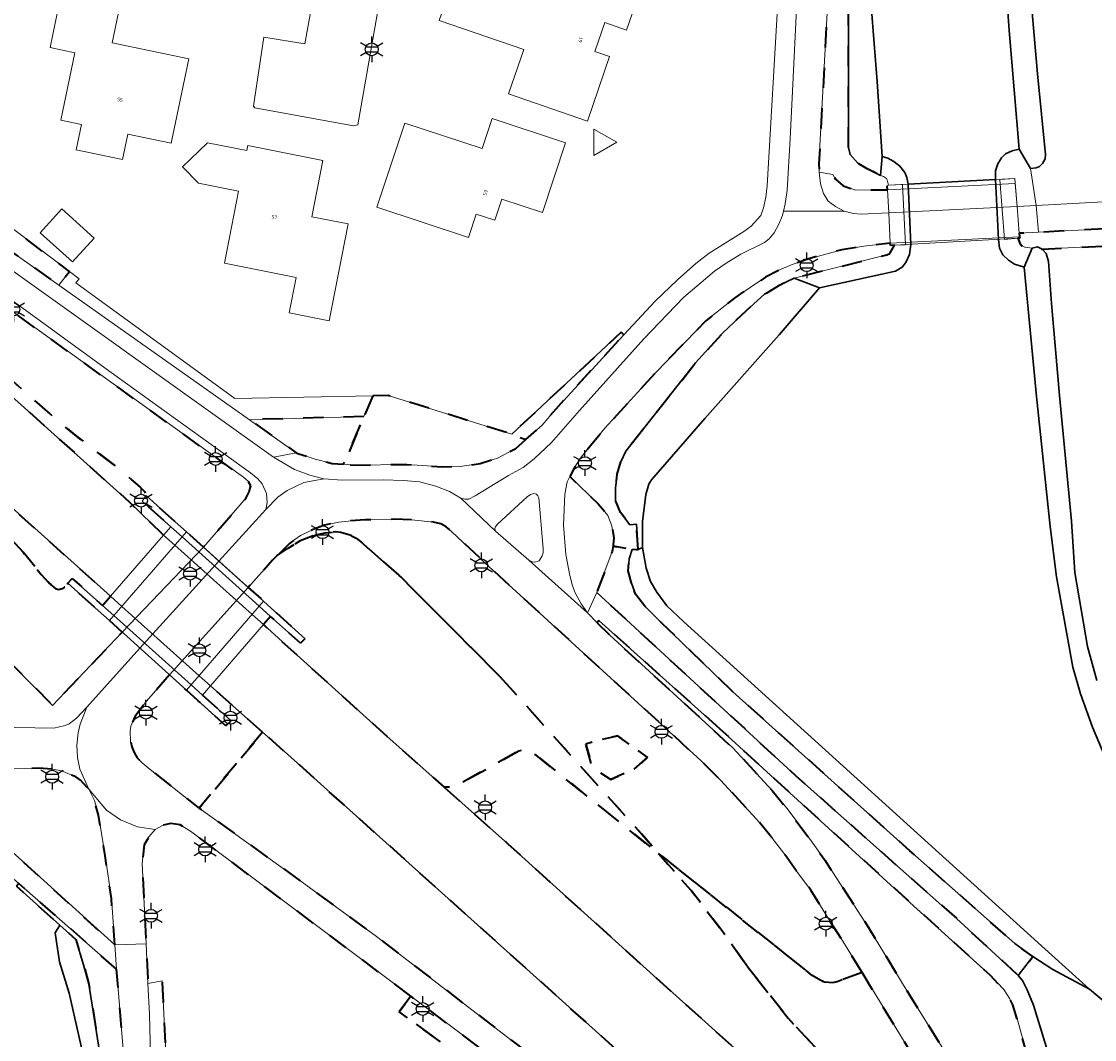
# Model space of a CAD drawing. Extents: x 105780 to 185197, y 477999 to 525027.
# Tile 149 of 562: x 106912 to 107018, y 479494 to 479594. Entities that reach past the tile are written whole.
import ezdxf
from ezdxf.enums import TextEntityAlignment as Align

# ---------------------------------------------------------------- set-up
doc = ezdxf.new("R2010")
doc.units = 0
doc.linetypes.add('XX-HIDDEN', pattern=[4, 2, -2])
for name, color, linetype, lineweight in [('B-GV-GR-GRAS_GAZON-G', 252, 'Continuous', 13), ('B-GV-GR-MATERIAALGRENS-G', 252, 'XX-HIDDEN', 35), ('B-RO-IE-MEUBILAIR_WEGMEUBILAIR-S', 252, 'Continuous', 25), ('B-RO-IE-TERREINAFSCHEIDING_KUNSTMATIG_SCHUTTING-G', 252, 'IE-TERREINAFSCHEIDING-KUNSTMATIG-DICHT', 18), ('B-WE-GW-WATERGANG_SLOOT_INSTEEK-G', 252, 'Continuous', 30), ('B-XX-KG-KADASTRAAL_BEBOUWING-G', 252, 'Continuous', 20), ('B1-WE-KW-KUNSTWERK_DEK-BRUG', 252, 'Continuous', 18), ('B1-WE-KW-KUNSTWERK_LANDHOOFD-GV', 252, 'Continuous', 18), ('B1-WE-OG-BEBOUWING-T18', 7, 'Continuous', 18), ('B1-WE-OG-TERREIN_ERF-GV', 252, 'Continuous', 18), ('B1-WE-VH-VERHARDING_ASFALT-GV', 252, 'Continuous', 18), ('B1-WE-VH-VERHARDING_BETON-GV', 252, 'Continuous', 18), ('B1-WE-VH-VERHARDING_BETONSTRAATSTEEN-GV', 252, 'Continuous', 18), ('B1-WE-VH-VERHARDING_OPEN-GV', 252, 'Continuous', 18), ('B1-WE-VH-VERHARDING_TEGEL-GV', 252, 'Continuous', 18)]:
    doc.layers.add(name, color=color, linetype=linetype, lineweight=lineweight)
doc.styles.add('NLCS-ISO', font='NLCS-ISO.ttf')
doc.styles.add('NLCS-ISO-M200-T18', font='NLCS-ISO.ttf', dxfattribs={"height": 0.36})
doc.linetypes.add('IE-TERREINAFSCHEIDING-KUNSTMATIG-DICHT', pattern='A,8,-1,[82,NLCS.SHX,S=0.75,R=90,X=0,Y=0],-1', length=10)

# ---------------------------------------------------------------- blocks, each defined once
blk = doc.blocks.new('B-SIE-WEG_LICHTMAST-SO')
at = {"ltscale": 0.1}
for p, q in [((0, 1.27), (0, 2.53)), ((-1.1, 0.63), (-2.19, 1.27)), ((1.1, 0.63), (2.19, 1.27)), ((-1.1, -0.63), (-2.19, -1.27)), ((0, -1.27), (0, -2.53)), ((1.1, -0.63), (2.19, -1.27))]:
    blk.add_line(p, q, dxfattribs=at)
at = {"flags": 128}
for points in [[(-1.16, 0.5), (1.16, 0.5)], [(-1.16, -0.5), (1.16, -0.5)]]:
    blk.add_lwpolyline(points, dxfattribs=at)
at = {"ltscale": 0.1}
blk.add_circle((0, 0), 1.27, dxfattribs=at)
at = {"style": 'NLCS-ISO'}
blk.add_attdef('TYPE', text='', height=1.8, dxfattribs=at).set_placement((0, 2.53), align=Align.BOTTOM_CENTER)

msp = doc.modelspace()

# ---------------------------------------------------------------- linework, layer by layer
at = {"layer": 'B-GV-GR-GRAS_GAZON-G', "flags": 128}
for points in [[(107022.312, 479687.463), (107016.337, 479674.502), (107014.275, 479670.283), (107012.88, 479666.831), (107011.574, 479663.227), (107010.307, 479659.384), (107009.346, 479655.685), (107008.681, 479652.472), (107007.921, 479645.836), (107007.87, 479642.704), (107009.167, 479629.682), (107010.389, 479613.818), (107012.565, 479588.841), (107013.34, 479580.87), (107013.332, 479580.442), (107013.051, 479580.008), (107012.75, 479579.693), (107012.428, 479579.566), (107011.882, 479579.486), (107012.435, 479575.868), (107026.314, 479576.624)], [(107026.24, 479572.243), (107013.032, 479571.557), (107013.418, 479571.121), (107013.641, 479570.339), (107013.937, 479566.206), (107014.719, 479557.124), (107015.899, 479544.748), (107016.25, 479539.693), (107017.488, 479532.416), (107018.4, 479529.066)]]:
    msp.add_lwpolyline(points, dxfattribs=at)
at = {"layer": 'B-GV-GR-MATERIAALGRENS-G', "flags": 128}
for points in [[(106993.748, 479604.402), (106991.596, 479639.129), (106991.374, 479644.529), (106991.315, 479651.114), (106991.576, 479653.976), (106991.959, 479656.789), (106994.244, 479665.649), (106996.2, 479672.347), (106997.23, 479676.047), (106998.437, 479679.512), (107000, 479682.843), (107001.629, 479686.137), (106999.244, 479686.622), (106998.669, 479686.051), (106998.198, 479685.699), (106997.413, 479684.843), (106994.052, 479673.565), (106990.108, 479659.298), (106988.883, 479655.114), (106988.57, 479653.807), (106988.35, 479652.143), (106988.137, 479649.401), (106988.127, 479647.537), (106988.193, 479644.528), (106988.31, 479642.341), (106988.436, 479641.203), (106988.609, 479639.645), (106989.058, 479634.762), (106989.237, 479632.115), (106989.244, 479630.234), (106989.12, 479627.34), (106988.918, 479624.855), (106988.411, 479620.688), (106987.744, 479616.037), (106986.372, 479605.765), (106986.906, 479605.66), (106987.843, 479605.366), (106988.606, 479604.87), (106989.495, 479604.119), (106990.128, 479603.347), (106990.817, 479602.353), (106991.354, 479601.27), (106991.719, 479600.251), (106991.93, 479599.178), (106991.994, 479597.846), (106991.038, 479579.95), (106991.042, 479579.147), (106992.403, 479578.902), (106992.652, 479578.462), (106993.419, 479577.795), (106994.66, 479577.378), (106997.78, 479577.397), (106997.756, 479577.841), (106997.895, 479577.849), (106997.76, 479578.397), (106997.689, 479578.506), (106997.394, 479578.721), (106997.084, 479578.817), (106995.769, 479579.473), (106994.868, 479580.034), (106994.096, 479580.872), (106993.944, 479581.587), (106993.941, 479598.761)], [(107160.554, 479623.528), (107158.593, 479626.34), (107147.574, 479641.752), (107142.494, 479648.722), (107139.977, 479651.968), (107137.066, 479655.439), (107125.679, 479668.16), (107122.594, 479671.513), (107120.874, 479673.493), (107119.046, 479675.711), (107117.441, 479677.916), (107116.138, 479679.598), (107114.821, 479681.16), (107113.581, 479682.312), (107112.297, 479683.139), (107111.174, 479683.645), (107109.97, 479683.926), (107108.602, 479683.93), (107107.036, 479683.553), (107103.494, 479682.056), (107091.961, 479676.019), (107089.324, 479674.593), (107086.774, 479673.117), (107084.111, 479671.313), (107081.941, 479669.674), (107079.975, 479668.074), (107078.065, 479666.253), (107076.294, 479664.332), (107074.646, 479662.261), (107073.338, 479660.333), (107071.77, 479657.715), (107070.674, 479655.45), (107068.751, 479650.362), (107066.909, 479643.924), (107062.207, 479625.228), (107057.265, 479605.02), (107056.412, 479601.819), (107055.332, 479598.032), (107054.16, 479594.568), (107053.213, 479592.529), (107052.229, 479590.591), (107050.441, 479587.917), (107048.176, 479585.13), (107045.666, 479582.611), (107043.615, 479580.958), (107041.358, 479579.368), (107039.046, 479577.932), (107036.678, 479576.716), (107034.391, 479575.725), (107032.302, 479575.046), (107030.122, 479574.587), (107026.765, 479574.016), (107021.88, 479573.703), (107012.648, 479573.215), (107010.765, 479573.115), (107010.803, 479572.777), (107010.819, 479572.639), (107010.615, 479572.627), (107010.885, 479571.972), (107011.317, 479571.759), (107012.038, 479571.638), (107012.566, 479571.769), (107013.032, 479571.557), (107026.24, 479572.243), (107035.235, 479574.683), (107039.007, 479576.597), (107041.927, 479578.389), (107044.386, 479580.12), (107047.09, 479582.386), (107049.468, 479584.697), (107052.112, 479588.159), (107053.841, 479591.191), (107055.095, 479594.041), (107056.368, 479597.611), (107057.429, 479601.449), (107058.322, 479605.18), (107059.644, 479611.179), (107062.033, 479621.512), (107065.319, 479634.602), (107067.997, 479644.992), (107071.002, 479653.799), (107072.771, 479657.327), (107073.257, 479658.125), (107074.702, 479660.5), (107077.065, 479663.528), (107080.19, 479666.83), (107083.518, 479669.504), (107087.33, 479671.949), (107091.661, 479674.131), (107096.681, 479676.09), (107101.611, 479677.498), (107105.36, 479678.128), (107108.656, 479678.355), (107111.098, 479677.759), (107113.253, 479677.003), (107115.622, 479675.84), (107117.766, 479674.023), (107122.269, 479669.214), (107130.5, 479660.499), (107134.594, 479656.348), (107137.089, 479653.392), (107139.574, 479650.043), (107147.328, 479638.941), (107153.132, 479630.89), (107159.566, 479621.398), (107159.625, 479621.307), (107160.183, 479621.688), (107159.425, 479622.889)], [(106839.422, 479625.07), (106837.685, 479623.002), (106846.6, 479615.02), (106855.459, 479607.304), (106858.85, 479604.35), (106872.33, 479592.13), (106890.17, 479576.21), (106923.14, 479546.63), (106926.492, 479543.386), (106927.199, 479544.199), (106924.38, 479546.73), (106924.77, 479547.27), (106924.59, 479547.68), (106924.22, 479548.06), (106922.16, 479549.86), (106917.91, 479553.13), (106916.31, 479554.44), (106908.71, 479561.13), (106907.586, 479562.09), (106901.65, 479567.16), (106894.03, 479573.76), (106888.67, 479578.62), (106873.52, 479591.98), (106868.1, 479597.23), (106872.12, 479594.6), (106880.076, 479589.971), (106872.57, 479595.72), (106857.248, 479609.287)], [(106841.157, 479609.27), (106839.351, 479607.248), (106844.303, 479602.874), (106850.09, 479597.58), (106858.31, 479590.29), (106869.8, 479579.76), (106881.16, 479569.62), (106882.32, 479568.45), (106886.45, 479564.04), (106888.8, 479561.27), (106890.02, 479559.73), (106891.37, 479557.87), (106892.6, 479556.06), (106893.45, 479554.68), (106895.06, 479551.71), (106896.36, 479548.84), (106899.44, 479541.44), (106904.7, 479529.09), (106905.217, 479528.077), (106909.6, 479532.62), (106906.11, 479536.36), (106904.82, 479538.12), (106903.47, 479539.79), (106902.44, 479541.5), (106895.55, 479553.75), (106893.47, 479556.85), (106892.71, 479557.91), (106888.55, 479562.84), (106885.95, 479565.82), (106881.05, 479571.29), (106874.1, 479578.79), (106876.48, 479576.78), (106883.35, 479570.64), (106896.98, 479557.31), (106903.28, 479551.46), (106907.92, 479546.88), (106912.65, 479541.69), (106914.42, 479539.51), (106915.18, 479538.68), (106915.95, 479538.05), (106916.15, 479537.98), (106916.48, 479538.08), (106916.73, 479538.24), (106917.07, 479538.65), (106917.49, 479539.11), (106920.46, 479536.45), (106921.246, 479537.354), (106897.55, 479558.65), (106887.59, 479567.67), (106876.18, 479577.84)], [(106895.47, 479577.23), (106895.849, 479577.919), (106880.076, 479589.971), (106872.12, 479594.6), (106868.1, 479597.23), (106873.52, 479591.98), (106888.67, 479578.62), (106894.03, 479573.76), (106901.65, 479567.16), (106907.586, 479562.09), (106908.71, 479561.13), (106916.31, 479554.44), (106917.91, 479553.13), (106922.16, 479549.86), (106924.22, 479548.06), (106924.59, 479547.68), (106924.77, 479547.27), (106927.632, 479544.697), (106928.748, 479543.694), (106930.403, 479542.205), (106934.62, 479547.05), (106934.93, 479547.64), (106935.09, 479548.24), (106934.85, 479548.65), (106934.36, 479549.08), (106910.54, 479566.17)], [(106900.695, 479581.814), (106899.31, 479580.098), (106907.885, 479573.859), (106916.179, 479568.003), (106917.205, 479569.358)], [(106896.98, 479557.31), (106883.35, 479570.64), (106876.48, 479576.78), (106874.1, 479578.79), (106881.05, 479571.29), (106885.95, 479565.82), (106888.55, 479562.84), (106892.71, 479557.91), (106893.47, 479556.85), (106895.55, 479553.75), (106902.44, 479541.5), (106903.47, 479539.79), (106904.82, 479538.12), (106906.11, 479536.36), (106909.6, 479532.62), (106915.56, 479526.61), (106922.405, 479533.823), (106921.15, 479534.958), (106920.038, 479535.965), (106917.07, 479538.65), (106916.73, 479538.24), (106916.48, 479538.08), (106916.15, 479537.98), (106915.95, 479538.05), (106915.18, 479538.68), (106914.42, 479539.51), (106912.65, 479541.69), (106907.92, 479546.88), (106903.28, 479551.46)], [(106998.464, 479571.935), (106998.075, 479571.913), (106998.063, 479572.135), (106995.441, 479571.854), (106993.294, 479571.498), (106990.131, 479570.641), (106988.383, 479570.038), (106987.078, 479569.479), (106985.776, 479568.783), (106982.742, 479566.766), (106979.901, 479564.497), (106975.001, 479559.445), (106969.956, 479553.929), (106967.62, 479551.05), (106967, 479550.12), (106966.49, 479549.15), (106969.29, 479546.48), (106970.23, 479545.33), (106970.63, 479544.29), (106970.83, 479543.07), (106970.78, 479542.45), (106970.752, 479542.289), (106972.632, 479541.962), (106973.214, 479541.975), (106973.056, 479544.469), (106972.424, 479544.404), (106971.492, 479545.598), (106971.004, 479546.768), (106971.011, 479547.999), (106971.152, 479549.371), (106971.518, 479550.594), (106972.008, 479551.665), (106978.881, 479560.352), (106981.503, 479563.232), (106983.898, 479565.526), (106985.676, 479567.105), (106987.145, 479568.01), (106988.583, 479568.708), (106997.735, 479570.997), (106998.011, 479571.135)], [(106971.801, 479563.109), (106971.57, 479563.372), (106960.77, 479553.314), (106962.161, 479552.788), (106963.77, 479554.21), (106964.875, 479555.544)], [(106947.094, 479557.119), (106946.221, 479555.063), (106944.222, 479550.357), (106945.29, 479550.28), (106950.43, 479550.35), (106953.98, 479550.11), (106955.71, 479550.15), (106957.68, 479550.43), (106959.37, 479550.97), (106961.19, 479551.93), (106962.161, 479552.788), (106960.77, 479553.314), (106948.599, 479557.149)], [(106946.221, 479555.063), (106934.943, 479554.755), (106939.546, 479551.505), (106939.81, 479551.39), (106941.41, 479550.88), (106943.08, 479550.44), (106944.222, 479550.357)], [(106937.683, 479541.361), (106938.75, 479542.11), (106939.95, 479542.83), (106941.6, 479543.45), (106942.41, 479543.6), (106943.44, 479543.69), (106943.94, 479543.64), (106944.96, 479543.34), (106945.45, 479543.07), (106946.04, 479542.61), (106949.84, 479539.26), (106959.58, 479529.49), (106966.895, 479521.353), (106973.55, 479513.95), (106975.242, 479512.015), (106990.379, 479500), (106991.22, 479499.49), (106991.58, 479499.38), (106992.4, 479499.32), (106992.84, 479499.41), (106995.285, 479500.285), (106993.23, 479503.64), (106991.7, 479506.01), (106990.24, 479508.41), (106988.82, 479510.28), (106987.57, 479512.06), (106986.2, 479513.83), (106984.9, 479515.41), (106981.35, 479519.23), (106979.45, 479521.13), (106958.13, 479540.66), (106954.89, 479543.72), (106954.31, 479544.2), (106953.78, 479544.48), (106953.06, 479544.66), (106950.93, 479544.88), (106949.21, 479544.94), (106946.35, 479544.88), (106944.67, 479544.77), (106943.74, 479544.65), (106942.34, 479544.37), (106941.23, 479543.92), (106939.98, 479543.33), (106939.41, 479542.96), (106938.9, 479542.54)], [(106959.58, 479529.49), (106949.84, 479539.26), (106946.04, 479542.61), (106945.45, 479543.07), (106944.96, 479543.34), (106943.94, 479543.64), (106943.44, 479543.69), (106942.41, 479543.6), (106941.6, 479543.45), (106939.95, 479542.83), (106938.75, 479542.11), (106937.683, 479541.361), (106937.226, 479540.909), (106934.816, 479538.237), (106936.33, 479536.875), (106937.446, 479535.872), (106940.44, 479533.18), (106939.96, 479532.74), (106937.02, 479535.38), (106936.312, 479534.561), (106939.265, 479531.894), (106948.5, 479523.55), (106954.097, 479518.57), (106954.68, 479518.57), (106955.49, 479518.79), (106961.48, 479522.12), (106961.82, 479522.21), (106962.35, 479522.19), (106963.17, 479521.69), (106975.242, 479512.015), (106973.55, 479513.95), (106966.895, 479521.353)], [(106972.585, 479538.66), (106972.251, 479539.85), (106972.327, 479541.049), (106972.632, 479541.962), (106970.752, 479542.289), (106970.66, 479541.76), (106969.15, 479537.73), (106988.75, 479519.68), (107004.91, 479505.32), (107010.655, 479500), (107012.114, 479501.85), (107011.76, 479502.081), (107010.316, 479503.161), (107000, 479512.272), (106982.555, 479527.95), (106975.581, 479534.689), (106973.901, 479536.397), (106972.969, 479537.557)], [(106981.32, 479524.26), (106969.37, 479534.96), (106969.178, 479534.738), (106970.45, 479533.51), (106982.55, 479522.42), (106986.44, 479518.21), (106988, 479516.31), (106990.27, 479513.26), (106991.64, 479511.33), (106995.93, 479504.71), (106999.636, 479498.611), (107000, 479498.012), (107005.76, 479488.77), (107007.51, 479486.13), (107010.6, 479481.74), (107010.746, 479481.541), (107013.663, 479484.71), (107013.25, 479485.98), (107010.59, 479495.62), (107010.12, 479497.09), (107009.84, 479497.69), (107009.23, 479498.61), (107007.94, 479500), (107000, 479507.192)], [(106936.244, 479523.96), (106933.907, 479526.031), (106931.092, 479528.524), (106930.313, 479527.623), (106933.097, 479525.129), (106933.14, 479525.09), (106932.6, 479524.6), (106929.85, 479527.088), (106928.737, 479528.094), (106927.063, 479529.609), (106924.79, 479527.01), (106923.68, 479525.54), (106923.26, 479524.57), (106923.19, 479524.07), (106923.23, 479523.07), (106923.37, 479522.51), (106923.59, 479521.98), (106923.88, 479521.45), (106924.37, 479520.96), (106925.15, 479520.29), (106929.73, 479516.68), (106929.995, 479516.489)], [(106936.244, 479523.96), (106929.995, 479516.489), (106940.14, 479509.19), (106947.45, 479503.84), (106960.83, 479493.55), (106969.306, 479487.092), (106978.629, 479479.989), (106980.76, 479478.31), (106982.99, 479476.4), (106987.673, 479472.531), (106990.272, 479475.476), (106938.39, 479522.06)], [(106969.713, 479523.28), (106971.196, 479523.61), (106974.162, 479521.465), (106972.844, 479520.309), (106970.536, 479519.319), (106968.724, 479520.474), (106968.065, 479522.785)], [(106972.844, 479520.309), (106974.162, 479521.465), (106971.196, 479523.61), (106969.713, 479523.28), (106968.065, 479522.785), (106968.724, 479520.474), (106970.536, 479519.319)], [(106984.09, 479500.73), (106981.47, 479504.42), (106978.44, 479508.36), (106975.242, 479512.015), (106963.17, 479521.69), (106962.35, 479522.19), (106961.82, 479522.21), (106961.48, 479522.12), (106955.49, 479518.79), (106954.68, 479518.57), (106954.097, 479518.57), (106960.38, 479512.98), (106974.734, 479500), (106995.451, 479481.391), (107003.629, 479474.006), (107005.011, 479475.482), (107004.739, 479476.2), (107003.091, 479478.85), (107000.26, 479482.73), (106992.4, 479491.03), (106988.01, 479495.79)], [(106910.03, 479520.315), (106910.04, 479518.8), (106909.95, 479518.47), (106908.04, 479516.67), (106907.94, 479516.44), (106907.98, 479515.88), (106908.14, 479515.51), (106908.73, 479514.73), (106921.676, 479503.005), (106921.34, 479507.58), (106920.73, 479511.78), (106920.06, 479515.78), (106919.68, 479517.25), (106919.11, 479518.34), (106918.29, 479519.23), (106917.83, 479519.56), (106916.43, 479520.15), (106915.58, 479520.33), (106914.17, 479520.41)], [(106950.832, 479497.958), (106929.13, 479514.22), (106928.11, 479514.83), (106927.878, 479514.868), (106927.2, 479514.98), (106926.44, 479514.82), (106925.66, 479514.39), (106925.04, 479513.64), (106924.58, 479512.87), (106924.36, 479511.02), (106924.755, 479503.113), (106924.949, 479499.22), (106926.34, 479499.48), (106927.07, 479485.26), (106926.97, 479484.5), (106926.68, 479483.75), (106930.562, 479484.095), (106935.415, 479484.526), (106946.6, 479485.52), (106953.06, 479486.54), (106953.14, 479485.94), (106960.35, 479486.17), (106966.057, 479481.607), (106968.83, 479479.39), (106984.47, 479466.07), (106992.61, 479456.77), (106994.63, 479456.99), (106990.688, 479460.899), (106993.136, 479463.619), (106992.4, 479464.56), (106990.64, 479466.41), (106988.13, 479468.74), (106981.63, 479474.27), (106975.11, 479479.54), (106971.978, 479481.962), (106971.09, 479480.814), (106949.684, 479496.426)], [(106995.285, 479500.285), (106992.84, 479499.41), (106992.4, 479499.32), (106991.58, 479499.38), (106991.22, 479499.49), (106990.379, 479500), (106975.242, 479512.015), (106978.44, 479508.36), (106981.47, 479504.42), (106984.09, 479500.73), (106988.01, 479495.79), (106992.4, 479491.03), (107000.26, 479482.73), (107003.091, 479478.85), (107004.739, 479476.2), (107005.011, 479475.482), (107005.41, 479475.907), (107008.674, 479479.393), (107004.54, 479485.41), (107000, 479492.588)], [(106921.85, 479500.63), (106912.222, 479509.055), (106912.005, 479508.794), (106916.255, 479504.96), (106917.83, 479503.54), (106918.61, 479501.06), (106919.13, 479499.13), (106920.94, 479487.75), (106920.99, 479486.97), (106920.93, 479485.12), (106920.71, 479483.97), (106920.52, 479483.46), (106919.97, 479482.5), (106918.8, 479481), (106916.73, 479478.74), (106906.45, 479467.21), (106898.1, 479458.12), (106893.16, 479452.47), (106886.12, 479444.82), (106885.44, 479444.42), (106884.18, 479444.01), (106883.47, 479444.05), (106882.69, 479443.96), (106877.43, 479443.68), (106876.88, 479443.75), (106876.27, 479443.72), (106875.081, 479443.482), (106875.361, 479442.51), (106875.64, 479441.54), (106876.31, 479441.8), (106877.6, 479442.12), (106878.13, 479442.18), (106879.62, 479442.2), (106881.03, 479441.9), (106884.04, 479441.5), (106884.88, 479441.43), (106885.34, 479441.45), (106885.77, 479441.53), (106886.26, 479441.73), (106886.68, 479442.02), (106887.16, 479442.22), (106887.95, 479442.91), (106888.43, 479443.43), (106889.171, 479444.365), (106891.85, 479447.85), (106895.89, 479453.44), (106897.55, 479455.66), (106899.15, 479457.65), (106913.18, 479473.46), (106917.61, 479478.28), (106921.53, 479482.81), (106922.31, 479484), (106922.83, 479485.07), (106922.99, 479485.6), (106923.03, 479486.22), (106922.88, 479487.43), (106922.6, 479491.53)], [(106950.832, 479497.958), (106949.684, 479496.426), (106971.09, 479480.814), (106971.978, 479481.962), (106965.71, 479486.81)]]:
    msp.add_lwpolyline(points, close=True, dxfattribs=at)
at = {"layer": 'B-RO-IE-TERREINAFSCHEIDING_KUNSTMATIG_SCHUTTING-G', "flags": 128}
for points in [[(106924.38, 479546.73), (106927.199, 479544.199), (106928.315, 479543.197), (106935.904, 479536.382), (106937.02, 479535.38), (106939.96, 479532.74), (106940.44, 479533.18), (106937.446, 479535.872), (106936.33, 479536.875), (106928.748, 479543.694), (106927.632, 479544.697), (106924.77, 479547.27)], [(106917.07, 479538.65), (106920.038, 479535.965), (106921.15, 479534.958), (106928.737, 479528.094), (106929.85, 479527.088), (106932.6, 479524.6), (106933.14, 479525.09), (106933.097, 479525.129), (106930.313, 479527.623), (106929.196, 479528.624), (106921.577, 479535.449), (106920.46, 479536.45), (106917.49, 479539.11)]]:
    msp.add_lwpolyline(points, close=True, dxfattribs=at)
at = {"layer": 'B-WE-GW-WATERGANG_SLOOT_INSTEEK-G', "flags": 128}
for points in [[(107009.242, 479600.654), (107009.785, 479593.105), (107010.745, 479581.409), (107011.882, 479579.486), (107012.428, 479579.566), (107012.75, 479579.693), (107013.051, 479580.008), (107013.332, 479580.442), (107013.34, 479580.87), (107012.565, 479588.841), (107010.389, 479613.818)], [(106995.974, 479598.086), (106996.76, 479588.062), (106997.265, 479580.684), (106997.815, 479580.525), (106998.404, 479580.195), (106998.996, 479579.73), (106999.506, 479579.108), (106999.705, 479578.616), (106999.816, 479577.954), (107008.413, 479578.424), (107008.414, 479579.288), (107008.638, 479579.977), (107009.019, 479580.55), (107009.421, 479580.935), (107010.081, 479581.24), (107010.745, 479581.409), (107009.785, 479593.105), (107009.242, 479600.654)], [(106993.941, 479598.761), (106993.944, 479581.587), (106994.096, 479580.872), (106994.868, 479580.034), (106995.769, 479579.473), (106997.084, 479578.817), (106997.265, 479580.684), (106996.76, 479588.062), (106995.974, 479598.086)], [(107019.234, 479521.505), (107017.971, 479524.454), (107016.787, 479527.729), (107016.044, 479530.381), (107014.446, 479539.275), (107013.823, 479544.222), (107012.463, 479557.038), (107011.258, 479569.772), (107010.311, 479570.076), (107009.704, 479570.456), (107009.161, 479571.008), (107008.821, 479571.668), (107008.713, 479572.519), (107008.413, 479578.424), (106999.816, 479577.954), (107000.081, 479572.028), (106999.958, 479571.044), (106999.599, 479570.25), (106999.216, 479569.779), (106998.574, 479569.389), (106991.102, 479567.736), (106987.115, 479563.115), (106979.805, 479554.88), (106974.55, 479548.829), (106974.269, 479548.395), (106973.983, 479547.396), (106973.648, 479544.738), (106973.654, 479542.155), (106974.024, 479540.128), (106974.446, 479538.82), (106975.051, 479537.773), (106976.038, 479536.426), (106977.715, 479534.855), (107012.951, 479502.912), (107017.669, 479498.635), (107023.437, 479493.819)], [(107018.4, 479529.066), (107017.488, 479532.416), (107016.25, 479539.693), (107015.899, 479544.748), (107014.719, 479557.124), (107013.937, 479566.206), (107013.641, 479570.339), (107013.418, 479571.121), (107013.032, 479571.557), (107012.566, 479571.769), (107012.038, 479571.638), (107011.258, 479569.772), (107012.463, 479557.038), (107013.823, 479544.222), (107014.446, 479539.275), (107016.044, 479530.381), (107016.787, 479527.729), (107017.971, 479524.454), (107019.234, 479521.505)], [(106911.71, 479475.5), (106917.4, 479481.98), (106918.19, 479483.06), (106918.96, 479484.74), (106919.09, 479485.41), (106919.13, 479486.15), (106919.27, 479486.95), (106919.23, 479488.62), (106919.08, 479489.85), (106917.2, 479498.26), (106916.23, 479501.33), (106915.8, 479504.21), (106916.255, 479504.96), (106912.005, 479508.794)], [(106920.94, 479487.75), (106919.13, 479499.13), (106918.61, 479501.06), (106917.83, 479503.54), (106916.255, 479504.96), (106915.8, 479504.21), (106916.23, 479501.33), (106917.2, 479498.26), (106919.08, 479489.85)], [(107023.437, 479493.819), (107017.669, 479498.635), (107014.068, 479500.575), (107012.114, 479501.85), (107010.655, 479500), (107011.07, 479499.49), (107011.55, 479498.58), (107012.16, 479497.07), (107016.14, 479484.1), (107016.63, 479483.14), (107017.25, 479482.39), (107039.32, 479462.32)]]:
    msp.add_lwpolyline(points, dxfattribs=at)
for points in [[(106987.115, 479563.115), (106991.102, 479567.736), (106988.583, 479568.708), (106987.145, 479568.01), (106985.676, 479567.105), (106983.898, 479565.526), (106981.503, 479563.232), (106978.881, 479560.352), (106972.008, 479551.665), (106971.518, 479550.594), (106971.152, 479549.371), (106971.011, 479547.999), (106971.004, 479546.768), (106971.492, 479545.598), (106972.424, 479544.404), (106973.056, 479544.469), (106973.214, 479541.975), (106973.654, 479542.155), (106973.648, 479544.738), (106973.983, 479547.396), (106974.269, 479548.395), (106974.55, 479548.829), (106979.805, 479554.88)], [(106977.715, 479534.855), (106976.038, 479536.426), (106975.051, 479537.773), (106974.446, 479538.82), (106974.024, 479540.128), (106973.654, 479542.155), (106973.214, 479541.975), (106972.632, 479541.962), (106972.327, 479541.049), (106972.251, 479539.85), (106972.585, 479538.66), (106972.969, 479537.557), (106973.901, 479536.397), (106975.581, 479534.689), (106982.555, 479527.95), (107000, 479512.272), (107010.316, 479503.161), (107011.76, 479502.081), (107012.114, 479501.85), (107014.068, 479500.575), (107017.669, 479498.635), (107012.951, 479502.912)]]:
    msp.add_lwpolyline(points, close=True, dxfattribs=at)
at = {"layer": 'B-XX-KG-KADASTRAAL_BEBOUWING-G', "flags": 128}
for points in [[(106972.09, 479593.14), (106973.499, 479597.222), (106964.97, 479600.164), (106964.089, 479597.611), (106955.833, 479600.459), (106953.635, 479594.088), (106961.965, 479591.214), (106960.461, 479586.856), (106968.225, 479584.177), (106970.418, 479590.533), (106968.952, 479591.039), (106969.933, 479593.884)], [(106918.396, 479583.844), (106917.873, 479581.338), (106922.431, 479580.385), (106922.955, 479582.892), (106927.222, 479582.001), (106928.957, 479590.311), (106921.421, 479591.884), (106922.043, 479594.864), (106916.271, 479596.07), (106915.299, 479591.415), (106917.759, 479590.901), (106916.373, 479584.267)], [(106966.068, 479582.04), (106958.844, 479584.426), (106957.864, 479581.459), (106950.232, 479583.979), (106947.493, 479575.686), (106956.511, 479572.707), (106957.273, 479575.016), (106959.101, 479574.412), (106959.786, 479576.486), (106963.796, 479575.162)], [(106944.667, 479574.041), (106941.088, 479574.749), (106942.186, 479580.299), (106934.774, 479581.766), (106934.678, 479581.281), (106930.823, 479582.044), (106928.356, 479579.663), (106929.909, 479578.054), (106933.874, 479577.27), (106932.47, 479570.172), (106939.544, 479568.773), (106938.854, 479565.287), (106942.781, 479564.51)]]:
    msp.add_lwpolyline(points, close=True, dxfattribs=at)
at = {"layer": 'B1-WE-KW-KUNSTWERK_DEK-BRUG', "flags": 128}
for points in [[(106997.78, 479577.397), (106997.902, 479575.129), (106998.063, 479572.135), (106998.075, 479571.913), (106998.464, 479571.935), (107010.615, 479572.627), (107010.819, 479572.639), (107010.765, 479573.115), (107010.552, 479575.766), (107010.33, 479578.529), (106997.895, 479577.849), (106997.756, 479577.841)], [(106917.07, 479538.65), (106920.038, 479535.965), (106921.15, 479534.958), (106928.737, 479528.094), (106932.6, 479524.6), (106933.14, 479525.09), (106933.097, 479525.129), (106930.313, 479527.623), (106931.092, 479528.524), (106936.312, 479534.561), (106937.02, 479535.38), (106939.96, 479532.74), (106940.44, 479533.18), (106937.446, 479535.872), (106936.33, 479536.875), (106928.748, 479543.694), (106927.632, 479544.697), (106924.77, 479547.27), (106924.38, 479546.73), (106927.199, 479544.199), (106926.492, 479543.386), (106921.246, 479537.354), (106920.46, 479536.45), (106917.49, 479539.11)]]:
    msp.add_lwpolyline(points, close=True, dxfattribs=at)
at = {"layer": 'B1-WE-KW-KUNSTWERK_LANDHOOFD-GV', "flags": 128}
for points in [[(106997.895, 479577.849), (106997.756, 479577.841), (106997.78, 479577.397), (106997.902, 479575.129), (106998.063, 479572.135), (106998.075, 479571.913), (106998.464, 479571.935), (106999.573, 479571.994), (106999.254, 479577.922)], [(107010.615, 479572.627), (107010.819, 479572.639), (107010.803, 479572.777), (107010.765, 479573.115), (107010.552, 479575.766), (107010.37, 479578.031), (107010.33, 479578.529), (107008.835, 479578.405), (107009.324, 479572.515)], [(106928.748, 479543.694), (106927.632, 479544.697), (106924.77, 479547.27), (106924.38, 479546.73), (106927.199, 479544.199), (106926.492, 479543.386), (106921.246, 479537.354), (106920.46, 479536.45), (106917.49, 479539.11), (106917.07, 479538.65), (106920.038, 479535.965), (106921.15, 479534.958)], [(106936.312, 479534.561), (106937.02, 479535.38), (106939.96, 479532.74), (106940.44, 479533.18), (106937.446, 479535.872), (106936.33, 479536.875), (106928.737, 479528.094), (106929.85, 479527.088), (106932.6, 479524.6), (106933.14, 479525.09), (106933.097, 479525.129), (106930.313, 479527.623), (106931.092, 479528.524)]]:
    msp.add_lwpolyline(points, close=True, dxfattribs=at)
at = {"layer": 'B1-WE-OG-TERREIN_ERF-GV', "flags": 128}
for points in [[(106947.976, 479597.319), (106945.623, 479583.805), (106945.198, 479583.71), (106935.477, 479585.48), (106935.337, 479585.648), (106936.35, 479592.447), (106940.384, 479591.798), (106943.132, 479606.808)], [(106913.53, 479597.64), (106900.695, 479581.814), (106917.205, 479569.358), (106918.17, 479568.63), (106917.83, 479568.23), (106933.51, 479556.85), (106947.094, 479557.119), (106948.599, 479557.149), (106960.77, 479553.314), (106971.57, 479563.372), (106971.801, 479563.109), (106974.915, 479566.423), (106977.109, 479568.541), (106978.921, 479570.155), (106980.216, 479571.158), (106983.624, 479573.286), (106984.365, 479573.816), (106985.3, 479574.862), (106985.574, 479575.638), (106985.807, 479576.687), (106985.936, 479577.802), (106987.03, 479596.47)]]:
    msp.add_lwpolyline(points, dxfattribs=at)
for points in [[(106953.635, 479594.088), (106955.833, 479600.459), (106964.089, 479597.611), (106964.97, 479600.164), (106973.499, 479597.222), (106972.09, 479593.14), (106969.933, 479593.884), (106968.952, 479591.039), (106970.418, 479590.533), (106968.225, 479584.177), (106960.461, 479586.856), (106961.965, 479591.214)], [(106928.957, 479590.311), (106927.222, 479582.001), (106922.955, 479582.892), (106922.431, 479580.385), (106917.873, 479581.338), (106918.396, 479583.844), (106916.373, 479584.267), (106917.759, 479590.901), (106915.299, 479591.415), (106916.271, 479596.07), (106922.043, 479594.864), (106921.421, 479591.884)], [(106966.068, 479582.04), (106963.796, 479575.162), (106959.786, 479576.486), (106959.101, 479574.412), (106957.273, 479575.016), (106956.511, 479572.707), (106947.493, 479575.686), (106950.232, 479583.979), (106957.864, 479581.459), (106958.844, 479584.426)], [(106971.118, 479582.082), (106968.868, 479580.783), (106968.868, 479583.381)], [(106971.118, 479582.082), (106968.868, 479583.381), (106968.868, 479580.783)], [(106944.667, 479574.041), (106942.781, 479564.51), (106938.854, 479565.287), (106939.544, 479568.773), (106932.47, 479570.172), (106933.874, 479577.27), (106929.909, 479578.054), (106928.356, 479579.663), (106930.823, 479582.044), (106934.678, 479581.281), (106934.774, 479581.766), (106942.186, 479580.299), (106941.088, 479574.749)], [(106916.475, 479575.531), (106919.648, 479572.653), (106917.512, 479570.297), (106914.338, 479573.175)], [(106916.475, 479575.531), (106914.338, 479573.175), (106917.512, 479570.297), (106919.648, 479572.653)], [(106947.094, 479557.119), (106933.51, 479556.85), (106917.83, 479568.23), (106918.17, 479568.63), (106917.205, 479569.358), (106916.179, 479568.003), (106934.943, 479554.755), (106946.221, 479555.063)]]:
    msp.add_lwpolyline(points, close=True, dxfattribs=at)
at = {"layer": 'B1-WE-VH-VERHARDING_ASFALT-GV', "flags": 128}
for points in [[(106837.666, 479617.221), (106833.702, 479620.288), (106831.43, 479617.88), (106832.414, 479617.116), (106832.51, 479617.03), (106841.157, 479609.27), (106876.18, 479577.84), (106887.59, 479567.67), (106897.55, 479558.65), (106921.246, 479537.354), (106926.492, 479543.386), (106923.14, 479546.63), (106890.17, 479576.21), (106872.33, 479592.13), (106858.85, 479604.35), (106855.459, 479607.304), (106846.6, 479615.02), (106837.685, 479623.002)], [(106872.57, 479595.72), (106880.076, 479589.971), (106895.849, 479577.919), (106921.09, 479559.57), (106935.04, 479549.52), (106935.76, 479548.92), (106936.2, 479548.44), (106936.62, 479547.49), (106936.7, 479546.61), (106936.55, 479545.89), (106937.722, 479547.121), (106938.646, 479547.794), (106940.309, 479548.553), (106942.28, 479548.92), (106940.9, 479549.28), (106939.39, 479549.84), (106937.3, 479551.06), (106907.04, 479572.68), (106898.398, 479578.968), (106896.54, 479580.32), (106892.335, 479583.38), (106889.6, 479585.37), (106879.1, 479593.37), (106872.51, 479598.93)], [(106987.03, 479596.47), (106985.936, 479577.802), (106985.807, 479576.687), (106985.574, 479575.638), (106985.3, 479574.862), (106984.365, 479573.816), (106983.624, 479573.286), (106980.216, 479571.158), (106978.921, 479570.155), (106977.109, 479568.541), (106974.915, 479566.423), (106971.801, 479563.109), (106964.875, 479555.544), (106963.77, 479554.21), (106962.161, 479552.788), (106961.19, 479551.93), (106959.37, 479550.97), (106957.68, 479550.43), (106955.71, 479550.15), (106953.98, 479550.11), (106950.43, 479550.35), (106945.29, 479550.28), (106944.222, 479550.357), (106943.08, 479550.44), (106941.41, 479550.88), (106939.81, 479551.39), (106939.546, 479551.505), (106937.3, 479551.06), (106939.39, 479549.84), (106940.9, 479549.28), (106942.28, 479548.92), (106944.09, 479548.78), (106948.1, 479548.82), (106950.1, 479548.76), (106951.69, 479548.62), (106953.3, 479548.2), (106954.64, 479547.69), (106955.76, 479547.02), (106956.17, 479546.91), (106956.56, 479546.94), (106957.18, 479547.24), (106960.46, 479549.25), (106961.91, 479550.04), (106962.99, 479550.9), (106964.7, 479552.51), (106967.438, 479555.669), (106973.782, 479562.72), (106977.678, 479566.791), (106980.734, 479569.391), (106981.998, 479570.257), (106983.331, 479571.056), (106985.683, 479572.22), (106986.137, 479572.589), (106986.62, 479573.164), (106987.098, 479574.013), (106987.455, 479574.876), (106987.555, 479575.309), (106987.72, 479576.028), (106987.896, 479577.366), (106988.212, 479582.419), (106988.984, 479598.583)], [(106988.984, 479598.583), (106988.212, 479582.419), (106987.896, 479577.366), (106987.72, 479576.028), (106987.555, 479575.309), (106993.535, 479575.284), (106992.653, 479575.76), (106991.957, 479576.292), (106991.478, 479577.051), (106991.183, 479578.003), (106991.042, 479579.147), (106991.038, 479579.95), (106991.994, 479597.846)], [(107026.314, 479576.624), (107012.435, 479575.868), (107012.648, 479573.215), (107021.88, 479573.703)], [(107005.76, 479488.77), (107000, 479498.012), (106999.636, 479498.611), (106995.93, 479504.71), (106991.64, 479511.33), (106990.27, 479513.26), (106988, 479516.31), (106986.44, 479518.21), (106982.55, 479522.42), (106970.45, 479533.51), (106969.178, 479534.738), (106968.25, 479535.71), (106962.47, 479540.91), (106959.19, 479543.77), (106955.76, 479547.02), (106954.64, 479547.69), (106953.3, 479548.2), (106951.69, 479548.62), (106950.1, 479548.76), (106948.1, 479548.82), (106944.09, 479548.78), (106942.28, 479548.92), (106940.309, 479548.553), (106938.646, 479547.794), (106937.722, 479547.121), (106936.55, 479545.89), (106931.936, 479540.826), (106934.816, 479538.237), (106937.226, 479540.909), (106937.683, 479541.361), (106938.9, 479542.54), (106939.41, 479542.96), (106939.98, 479543.33), (106941.23, 479543.92), (106942.34, 479544.37), (106943.74, 479544.65), (106944.67, 479544.77), (106946.35, 479544.88), (106949.21, 479544.94), (106950.93, 479544.88), (106953.06, 479544.66), (106953.78, 479544.48), (106954.31, 479544.2), (106954.89, 479543.72), (106958.13, 479540.66), (106979.45, 479521.13), (106981.35, 479519.23), (106984.9, 479515.41), (106986.2, 479513.83), (106987.57, 479512.06), (106988.82, 479510.28), (106990.24, 479508.41), (106991.7, 479506.01), (106993.23, 479503.64), (106995.285, 479500.285), (107000, 479492.588)], [(106960.83, 479493.55), (106947.45, 479503.84), (106940.14, 479509.19), (106929.995, 479516.489), (106929.73, 479516.68), (106925.15, 479520.29), (106924.37, 479520.96), (106923.88, 479521.45), (106923.59, 479521.98), (106923.37, 479522.51), (106923.23, 479523.07), (106923.19, 479524.07), (106923.26, 479524.57), (106923.68, 479525.54), (106924.79, 479527.01), (106927.063, 479529.609), (106934.816, 479538.237), (106931.936, 479540.826), (106924.138, 479532.255), (106918.94, 479526.43), (106918.254, 479524.767), (106918.056, 479523.894), (106917.93, 479522.689), (106918.02, 479521.466), (106918.236, 479520.331), (106919.11, 479518.34), (106920.872, 479516.271), (106922.246, 479515.331), (106923.903, 479514.65), (106925.66, 479514.39), (106926.44, 479514.82), (106927.2, 479514.98), (106927.878, 479514.868), (106928.11, 479514.83), (106929.13, 479514.22), (106950.832, 479497.958), (106965.71, 479486.81)], [(107016.14, 479484.1), (107012.16, 479497.07), (107011.55, 479498.58), (107011.07, 479499.49), (107010.655, 479500), (107004.91, 479505.32), (106988.75, 479519.68), (106969.15, 479537.73), (106968.25, 479535.71), (106969.178, 479534.738), (106969.37, 479534.96), (106981.32, 479524.26), (107000, 479507.192), (107007.94, 479500), (107009.23, 479498.61), (107009.84, 479497.69), (107010.12, 479497.09), (107010.59, 479495.62), (107013.25, 479485.98)], [(106995.451, 479481.391), (106974.734, 479500), (106960.38, 479512.98), (106954.097, 479518.57), (106948.5, 479523.55), (106939.265, 479531.894), (106936.312, 479534.561), (106931.092, 479528.524), (106933.907, 479526.031), (106936.244, 479523.96), (106938.39, 479522.06), (106990.272, 479475.476)], [(106910.03, 479520.315), (106914.17, 479520.41), (106915.58, 479520.33), (106916.43, 479520.15), (106917.83, 479519.56), (106918.29, 479519.23), (106919.11, 479518.34), (106918.236, 479520.331), (106918.02, 479521.466), (106917.93, 479522.689), (106918.056, 479523.894), (106918.254, 479524.767), (106918.94, 479526.43), (106917.92, 479525.36), (106917.19, 479524.8), (106916.78, 479524.62), (106915.69, 479524.36), (106909.99, 479524.47)], [(106906.45, 479461.9), (106922.85, 479480.16), (106923.89, 479481.59), (106924.41, 479482.5), (106924.87, 479483.57), (106925.36, 479485.36), (106925.1, 479496.19), (106924.949, 479499.22), (106924.755, 479503.113), (106921.676, 479503.005), (106921.85, 479500.63), (106922.6, 479491.53), (106922.88, 479487.43), (106923.03, 479486.22), (106922.99, 479485.6), (106922.83, 479485.07), (106922.31, 479484), (106921.53, 479482.81), (106917.61, 479478.28), (106913.18, 479473.46), (106899.15, 479457.65)], [(106903.849, 479456.133), (106912.5, 479466.206), (106914.454, 479468.482), (106920.807, 479475.88), (106924.74, 479480.46), (106925.92, 479482.27), (106926.68, 479483.75), (106926.97, 479484.5), (106927.07, 479485.26), (106926.34, 479499.48), (106924.949, 479499.22), (106925.1, 479496.19), (106925.36, 479485.36), (106924.87, 479483.57), (106924.41, 479482.5), (106923.89, 479481.59), (106922.85, 479480.16), (106906.45, 479461.9)]]:
    msp.add_lwpolyline(points, dxfattribs=at)
for points in [[(106997.78, 479577.397), (106994.66, 479577.378), (106993.419, 479577.795), (106992.652, 479578.462), (106992.403, 479578.902), (106991.042, 479579.147), (106991.183, 479578.003), (106991.478, 479577.051), (106991.957, 479576.292), (106992.653, 479575.76), (106993.535, 479575.284), (106994.447, 479575.081), (106995.184, 479575.012), (106997.902, 479575.129)], [(106997.902, 479575.129), (107010.552, 479575.766), (107010.37, 479578.031), (106997.78, 479577.397)], [(106998.063, 479572.135), (107010.803, 479572.777), (107010.765, 479573.115), (107010.552, 479575.766), (106997.902, 479575.129)], [(106998.063, 479572.135), (106997.902, 479575.129), (106995.184, 479575.012), (106994.447, 479575.081), (106993.535, 479575.284), (106987.555, 479575.309), (106987.455, 479574.876), (106987.098, 479574.013), (106986.62, 479573.164), (106986.137, 479572.589), (106985.683, 479572.22), (106983.331, 479571.056), (106981.998, 479570.257), (106980.734, 479569.391), (106977.678, 479566.791), (106973.782, 479562.72), (106967.438, 479555.669), (106964.7, 479552.51), (106962.99, 479550.9), (106961.91, 479550.04), (106960.46, 479549.25), (106957.18, 479547.24), (106956.56, 479546.94), (106956.17, 479546.91), (106955.76, 479547.02), (106959.19, 479543.77), (106959.11, 479544.02), (106959.14, 479544.16), (106959.36, 479544.45), (106962.29, 479547.17), (106962.61, 479547.4), (106962.96, 479547.48), (106963.2, 479547.42), (106963.36, 479547.26), (106963.46, 479547.07), (106963.88, 479542.06), (106963.86, 479541.63), (106963.78, 479541.35), (106963.48, 479540.86), (106963.05, 479540.72), (106962.79, 479540.75), (106962.47, 479540.91), (106968.25, 479535.71), (106967.6, 479536.6), (106967.01, 479537.69), (106966.76, 479538.4), (106966.49, 479539.41), (106966.12, 479541.46), (106965.88, 479544.37), (106966, 479547.43), (106966.25, 479548.64), (106966.49, 479549.15), (106967, 479550.12), (106967.62, 479551.05), (106969.956, 479553.929), (106975.001, 479559.445), (106979.901, 479564.497), (106982.742, 479566.766), (106985.776, 479568.783), (106987.078, 479569.479), (106988.383, 479570.038), (106990.131, 479570.641), (106993.294, 479571.498), (106995.441, 479571.854)], [(106927.608, 479542.383), (106926.492, 479543.386), (106921.246, 479537.354), (106922.363, 479536.352), (106929.975, 479529.526), (106931.092, 479528.524), (106936.312, 479534.561), (106935.196, 479535.564)], [(106924.36, 479511.02), (106924.58, 479512.87), (106925.04, 479513.64), (106925.66, 479514.39), (106923.903, 479514.65), (106922.246, 479515.331), (106920.872, 479516.271), (106919.11, 479518.34), (106919.68, 479517.25), (106920.06, 479515.78), (106920.73, 479511.78), (106921.34, 479507.58), (106921.676, 479503.005), (106924.755, 479503.113)]]:
    msp.add_lwpolyline(points, close=True, dxfattribs=at)
at = {"layer": 'B1-WE-VH-VERHARDING_BETON-GV', "flags": 128}
for points in [[(107011.882, 479579.486), (107010.745, 479581.409), (107010.081, 479581.24), (107009.421, 479580.935), (107009.019, 479580.55), (107008.638, 479579.977), (107008.414, 479579.288), (107008.413, 479578.424), (107008.713, 479572.519), (107008.821, 479571.668), (107009.161, 479571.008), (107009.704, 479570.456), (107010.311, 479570.076), (107011.258, 479569.772), (107012.038, 479571.638), (107011.317, 479571.759), (107010.885, 479571.972), (107010.615, 479572.627), (107009.324, 479572.515), (107008.835, 479578.405), (107010.33, 479578.529), (107010.37, 479578.031), (107010.552, 479575.766), (107012.435, 479575.868)], [(106999.816, 479577.954), (106999.705, 479578.616), (106999.506, 479579.108), (106998.996, 479579.73), (106998.404, 479580.195), (106997.815, 479580.525), (106997.265, 479580.684), (106997.084, 479578.817), (106997.394, 479578.721), (106997.689, 479578.506), (106997.76, 479578.397), (106997.895, 479577.849), (106999.254, 479577.922), (106999.573, 479571.994), (106998.464, 479571.935), (106998.011, 479571.135), (106997.735, 479570.997), (106988.583, 479568.708), (106991.102, 479567.736), (106998.574, 479569.389), (106999.216, 479569.779), (106999.599, 479570.25), (106999.958, 479571.044), (107000.081, 479572.028)], [(107012.435, 479575.868), (107010.552, 479575.766), (107010.765, 479573.115), (107012.648, 479573.215)], [(106926.492, 479543.386), (106927.608, 479542.383), (106935.196, 479535.564), (106936.312, 479534.561), (106937.02, 479535.38), (106935.904, 479536.382), (106928.315, 479543.197), (106927.199, 479544.199)], [(106930.403, 479542.205), (106928.748, 479543.694), (106921.15, 479534.958), (106922.405, 479533.823)], [(106936.33, 479536.875), (106934.816, 479538.237), (106927.063, 479529.609), (106928.737, 479528.094)], [(106920.46, 479536.45), (106921.577, 479535.449), (106929.196, 479528.624), (106930.313, 479527.623), (106931.092, 479528.524), (106929.975, 479529.526), (106922.363, 479536.352), (106921.246, 479537.354)]]:
    msp.add_lwpolyline(points, close=True, dxfattribs=at)
at = {"layer": 'B1-WE-VH-VERHARDING_BETONSTRAATSTEEN-GV', "flags": 128}
for points in [[(106949.603, 479606.005), (106946.852, 479606.346), (106943.132, 479606.808), (106940.384, 479591.798), (106936.35, 479592.447), (106935.337, 479585.648), (106935.477, 479585.48), (106945.198, 479583.71), (106945.623, 479583.805), (106947.976, 479597.319)], [(106966.49, 479549.15), (106966.25, 479548.64), (106966, 479547.43), (106965.88, 479544.37), (106966.12, 479541.46), (106966.49, 479539.41), (106966.76, 479538.4), (106967.01, 479537.69), (106967.6, 479536.6), (106968.25, 479535.71), (106969.15, 479537.73), (106970.66, 479541.76), (106970.752, 479542.289), (106970.78, 479542.45), (106970.83, 479543.07), (106970.63, 479544.29), (106970.23, 479545.33), (106969.29, 479546.48)]]:
    msp.add_lwpolyline(points, close=True, dxfattribs=at)
at = {"layer": 'B1-WE-VH-VERHARDING_OPEN-GV', "flags": 128}
msp.add_lwpolyline([(106959.19, 479543.77), (106962.47, 479540.91), (106962.79, 479540.75), (106963.05, 479540.72), (106963.48, 479540.86), (106963.78, 479541.35), (106963.86, 479541.63), (106963.88, 479542.06), (106963.46, 479547.07), (106963.36, 479547.26), (106963.2, 479547.42), (106962.96, 479547.48), (106962.61, 479547.4), (106962.29, 479547.17), (106959.36, 479544.45), (106959.14, 479544.16), (106959.11, 479544.02)], close=True, dxfattribs=at)
at = {"layer": 'B1-WE-VH-VERHARDING_TEGEL-GV', "flags": 128}
for points in [[(106907.885, 479573.859), (106899.31, 479580.098), (106898.398, 479578.968), (106907.04, 479572.68), (106937.3, 479551.06), (106939.546, 479551.505), (106934.943, 479554.755), (106916.179, 479568.003)], [(106895.849, 479577.919), (106895.47, 479577.23), (106910.54, 479566.17), (106934.36, 479549.08), (106934.85, 479548.65), (106935.09, 479548.24), (106934.93, 479547.64), (106934.62, 479547.05), (106930.403, 479542.205), (106931.936, 479540.826), (106936.55, 479545.89), (106936.7, 479546.61), (106936.62, 479547.49), (106936.2, 479548.44), (106935.76, 479548.92), (106935.04, 479549.52), (106921.09, 479559.57)], [(106924.138, 479532.255), (106931.936, 479540.826), (106930.403, 479542.205), (106922.405, 479533.823), (106915.56, 479526.61), (106909.6, 479532.62), (106905.217, 479528.077), (106905.91, 479526.87), (106906.49, 479526.12), (106907.13, 479525.4), (106907.74, 479524.92), (106908.34, 479524.66), (106908.82, 479524.55), (106909.99, 479524.47), (106915.69, 479524.36), (106916.78, 479524.62), (106917.19, 479524.8), (106917.92, 479525.36), (106918.94, 479526.43)], [(106908.73, 479514.73), (106908.14, 479515.51), (106907.98, 479515.88), (106907.94, 479516.44), (106906.31, 479511.448), (106907.93, 479512.81), (106912.222, 479509.055), (106921.85, 479500.63), (106921.676, 479503.005)]]:
    msp.add_lwpolyline(points, close=True, dxfattribs=at)

# ---------------------------------------------------------------- block references
at = {"layer": 'B-RO-IE-MEUBILAIR_WEGMEUBILAIR-S', "xscale": 0.5, "yscale": 0.5, "zscale": 0.5}
for p in [(106946.988, 479591.247), (106989.828, 479569.974), (106911.687, 479565.616), (106931.614, 479550.878), (106967.986, 479550.476), (106924.266, 479546.776), (106942.136, 479543.676), (106929.093, 479539.579), (106957.786, 479540.396), (106930.009, 479532.025), (106924.746, 479525.896), (106933.076, 479525.386), (106975.526, 479524.006), (106915.506, 479519.576), (106958.159, 479516.563), (106930.576, 479512.416), (106925.246, 479505.876), (106991.706, 479505.096), (106952.006, 479496.696)]:
    msp.add_blockref('B-SIE-WEG_LICHTMAST-SO', p, dxfattribs=at)

# ---------------------------------------------------------------- texts
at = {"layer": 'B1-WE-OG-BEBOUWING-T18', "style": 'NLCS-ISO-M200-T18'}
for s, rotation, p in [('61', 71, (106967.561, 479592.157)), ('55', 348.3, (106922.196, 479586.271)), ('59', 71.7, (106958.194, 479577.112)), ('57', 348.9, (106937.396, 479574.705))]:
    msp.add_text(s, height=0.36, rotation=rotation, dxfattribs=at).set_placement(p, align=Align.MIDDLE)

doc.saveas('drawing.dxf')
